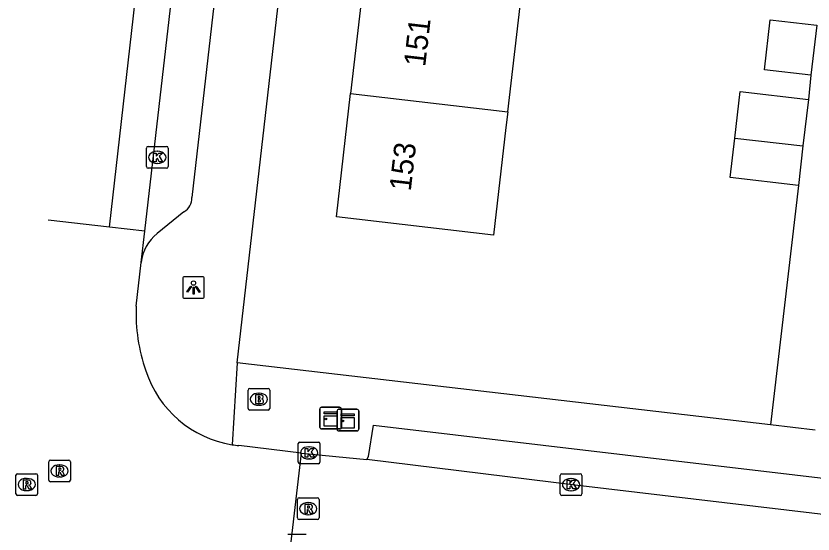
# Model space of a CAD drawing. Extents: x 162250 to 162654, y 380744 to 381605.
# Drawn here: x 162266.83 to 162303.66, y 380907.01 to 380930.93 of the extents above; entities that cross this region are included whole.
import ezdxf

# ---------------------------------------------------------------- set-up
doc = ezdxf.new("R2010")
doc.units = 0
for name, color, linetype in [('IMGEO_Brandkraan', 7, 'Continuous'), ('IMGEO_Kast', 7, 'Continuous'), ('IMGEO_Kolk', 7, 'Continuous'), ('IMGEO_Lichtpunt', 7, 'Continuous'), ('IMGEO_Pand', 7, 'Continuous'), ('IMGEO_Pand_nummerreeks', 7, 'Continuous'), ('IMGEO_Rijbaan_lokaal_gesloten', 7, 'Continuous'), ('IMGEO_Rijbaan_lokaal_open', 7, 'Continuous'), ('IMGEO_Rioolput', 7, 'Continuous'), ('IMGEO_Voetpad_open', 7, 'Continuous')]:
    doc.layers.add(name, color=color, linetype=linetype)

msp = doc.modelspace()

# ---------------------------------------------------------------- linework, layer by layer
at = {"layer": 'IMGEO_Brandkraan'}
for p, q in [((162277.553, 380912.808), (162277.553, 380913.66)), ((162277.628, 380913.734), (162278.48, 380913.734)), ((162278.554, 380913.66), (162278.554, 380912.808)), ((162278.041, 380913.514), (162278.066, 380913.514)), ((162278.064, 380912.954), (162278.039, 380912.954)), ((162278.48, 380912.734), (162277.628, 380912.734))]:
    msp.add_line(p, q, dxfattribs=at)
for points in [[(162277.553, 380912.808), (162277.553, 380913.66)], [(162277.628, 380913.734), (162278.48, 380913.734)], [(162278.554, 380913.66), (162278.554, 380912.808)], [(162277.901, 380913.434), (162277.901, 380913.034), (162278.114, 380913.034)], [(162278.132, 380913.434), (162277.901, 380913.434)], [(162278.08, 380913.353), (162278.026, 380913.353), (162278.026, 380913.277)], [(162278.026, 380913.277), (162278.079, 380913.277)], [(162278.088, 380913.201), (162278.026, 380913.201), (162278.026, 380913.12)], [(162278.026, 380913.12), (162278.088, 380913.12)], [(162278.48, 380912.734), (162277.628, 380912.734)]]:
    msp.add_lwpolyline(points, dxfattribs=at)
for centre, radius, start, end in [((162277.63, 380913.658), 0.0765, 91.552, 178.448), ((162277.63, 380913.658), 0.0765, 91.552, 178.448), ((162278.478, 380913.658), 0.0765, 1.552, 88.448), ((162278.478, 380913.658), 0.0765, 1.552, 88.448), ((162278.081, 380913.315), 0.0379, 267.8285, 90.9355), ((162278.136, 380913.289), 0.145, 59.4692, 91.5367), ((162278.161, 380913.336), 0.0922, 285.5137, 58.1501), ((162278.166, 380913.144), 0.105, 301.3115, 78.989), ((162278.089, 380913.16), 0.0404, 269.8759, 90.5077), ((162278.12, 380913.285), 0.251, 268.6676, 293.5347), ((162277.63, 380912.81), 0.0765, 181.552, 268.448), ((162277.63, 380912.81), 0.0765, 181.552, 268.448), ((162278.478, 380912.81), 0.0765, 271.552, 358.448), ((162278.478, 380912.81), 0.0765, 271.552, 358.448)]:
    msp.add_arc(centre, radius, start, end, dxfattribs=at)
for centre, major_axis, ratio, start_param, end_param in [((162278.04, 380913.234), (-0.387, 0.002), 0.722429, 4.712389, 7.853982), ((162278.065, 380913.234), (-0.39, 0.002), 0.717154, 1.570796, 4.712389)]:
    msp.add_ellipse(centre, major_axis=major_axis, ratio=ratio, start_param=start_param, end_param=end_param, dxfattribs=at)
at = {"layer": 'IMGEO_Kast'}
for p, q in [((162280.869, 380911.935), (162280.869, 380912.776)), ((162280.869, 380912.776), (162280.869, 380911.935)), ((162280.944, 380912.86), (162281.785, 380912.86)), ((162281.785, 380912.86), (162280.944, 380912.86)), ((162281.664, 380911.843), (162281.664, 380912.684)), ((162281.664, 380912.684), (162281.664, 380911.843)), ((162281.739, 380912.768), (162282.58, 380912.768)), ((162282.58, 380912.768), (162281.739, 380912.768)), ((162281.869, 380912.785), (162281.869, 380911.944)), ((162281.869, 380911.944), (162281.869, 380912.785)), ((162282.664, 380912.693), (162282.664, 380911.852)), ((162282.664, 380911.852), (162282.664, 380912.693)), ((162281.794, 380911.86), (162280.953, 380911.86)), ((162280.953, 380911.86), (162281.794, 380911.86)), ((162282.589, 380911.768), (162281.748, 380911.768)), ((162281.748, 380911.768), (162282.589, 380911.768))]:
    msp.add_line(p, q, dxfattribs=at)
for points in [[(162281.064, 380912.65), (162281.664, 380912.65), (162281.664, 380912.565), (162281.064, 380912.565), (162281.064, 380912.65)], [(162281.859, 380912.558), (162282.459, 380912.558), (162282.459, 380912.473), (162281.859, 380912.473), (162281.859, 380912.558)], [(162281.064, 380912.475), (162281.664, 380912.475), (162281.664, 380911.986), (162281.064, 380911.986), (162281.064, 380912.475)], [(162281.859, 380912.383), (162282.459, 380912.383), (162282.459, 380911.894), (162281.859, 380911.894), (162281.859, 380912.383)]]:
    msp.add_lwpolyline(points, dxfattribs=at)
for centre in [(162281.148, 380912.324), (162281.943, 380912.232)]:
    msp.add_circle(centre, 0.0377, dxfattribs=at)
for centre, start, end in [((162280.947, 380912.782), 92.4484, 184.2845), ((162280.947, 380912.782), 92.4484, 184.2845), ((162281.742, 380912.69), 92.4484, 184.2845), ((162281.742, 380912.69), 92.4484, 184.2845), ((162281.791, 380912.782), 2.4484, 94.2845), ((162281.791, 380912.782), 2.4484, 94.2845), ((162282.586, 380912.69), 2.4484, 94.2845), ((162282.586, 380912.69), 2.4484, 94.2845), ((162280.947, 380911.938), 182.4484, 274.2845), ((162280.947, 380911.938), 182.4484, 274.2845), ((162281.742, 380911.846), 182.4484, 274.2845), ((162281.742, 380911.846), 182.4484, 274.2845), ((162281.791, 380911.938), 272.4484, 4.2845), ((162281.791, 380911.938), 272.4484, 4.2845), ((162282.586, 380911.846), 272.4484, 4.2845), ((162282.586, 380911.846), 272.4484, 4.2845)]:
    msp.add_arc(centre, 0.0779, start, end, dxfattribs=at)
at = {"layer": 'IMGEO_Kolk'}
for p, q in [((162272.86, 380923.974), (162272.86, 380924.826)), ((162272.935, 380924.9), (162273.787, 380924.9)), ((162273.348, 380924.68), (162273.373, 380924.68)), ((162273.861, 380924.826), (162273.861, 380923.974)), ((162273.371, 380924.12), (162273.346, 380924.12)), ((162273.787, 380923.9), (162272.935, 380923.9)), ((162279.873, 380910.331), (162279.873, 380911.183)), ((162279.948, 380911.257), (162280.8, 380911.257)), ((162280.361, 380911.037), (162280.386, 380911.037)), ((162280.874, 380911.183), (162280.874, 380910.331)), ((162280.384, 380910.477), (162280.359, 380910.477)), ((162280.8, 380910.257), (162279.948, 380910.257)), ((162291.975, 380908.865), (162291.975, 380909.717)), ((162292.05, 380909.791), (162292.902, 380909.791)), ((162292.463, 380909.571), (162292.488, 380909.571)), ((162292.976, 380909.717), (162292.976, 380908.865)), ((162292.486, 380909.011), (162292.461, 380909.011)), ((162292.902, 380908.791), (162292.05, 380908.791)), ((162279.391, 380907.01), (162280.243, 380907.01))]:
    msp.add_line(p, q, dxfattribs=at)
for points in [[(162272.86, 380923.974), (162272.86, 380924.826)], [(162272.935, 380924.9), (162273.787, 380924.9)], [(162273.861, 380924.826), (162273.861, 380923.974)], [(162273.181, 380924.6), (162273.304, 380924.6), (162273.304, 380924.449), (162273.434, 380924.6), (162273.598, 380924.6), (162273.452, 380924.449), (162273.605, 380924.2), (162273.453, 380924.2), (162273.368, 380924.364), (162273.304, 380924.297), (162273.304, 380924.2), (162273.181, 380924.2), (162273.181, 380924.6)], [(162273.787, 380923.9), (162272.935, 380923.9)], [(162279.873, 380910.331), (162279.873, 380911.183)], [(162279.948, 380911.257), (162280.8, 380911.257)], [(162280.874, 380911.183), (162280.874, 380910.331)], [(162280.194, 380910.957), (162280.317, 380910.957), (162280.317, 380910.806), (162280.447, 380910.957), (162280.611, 380910.957), (162280.465, 380910.806), (162280.618, 380910.557), (162280.466, 380910.557), (162280.381, 380910.721), (162280.317, 380910.654), (162280.317, 380910.557), (162280.194, 380910.557), (162280.194, 380910.957)], [(162280.8, 380910.257), (162279.948, 380910.257)], [(162291.975, 380908.865), (162291.975, 380909.717)], [(162292.05, 380909.791), (162292.902, 380909.791)], [(162292.976, 380909.717), (162292.976, 380908.865)], [(162292.296, 380909.491), (162292.419, 380909.491), (162292.419, 380909.34), (162292.549, 380909.491), (162292.713, 380909.491), (162292.567, 380909.34), (162292.72, 380909.091), (162292.568, 380909.091), (162292.483, 380909.255), (162292.419, 380909.188), (162292.419, 380909.091), (162292.296, 380909.091), (162292.296, 380909.491)], [(162292.902, 380908.791), (162292.05, 380908.791)], [(162279.391, 380907.01), (162280.243, 380907.01)]]:
    msp.add_lwpolyline(points, dxfattribs=at)
for centre, start, end in [((162272.937, 380924.824), 91.552, 178.448), ((162272.937, 380924.824), 91.552, 178.448), ((162273.785, 380924.824), 1.552, 88.448), ((162273.785, 380924.824), 1.552, 88.448), ((162272.937, 380923.976), 181.552, 268.448), ((162272.937, 380923.976), 181.552, 268.448), ((162273.785, 380923.976), 271.552, 358.448), ((162273.785, 380923.976), 271.552, 358.448), ((162279.95, 380911.181), 91.552, 178.448), ((162279.95, 380911.181), 91.552, 178.448), ((162280.798, 380911.181), 1.552, 88.448), ((162280.798, 380911.181), 1.552, 88.448), ((162279.95, 380910.333), 181.552, 268.448), ((162279.95, 380910.333), 181.552, 268.448), ((162280.798, 380910.333), 271.552, 358.448), ((162280.798, 380910.333), 271.552, 358.448), ((162292.052, 380909.715), 91.552, 178.448), ((162292.052, 380909.715), 91.552, 178.448), ((162292.9, 380909.715), 1.552, 88.448), ((162292.9, 380909.715), 1.552, 88.448), ((162292.052, 380908.867), 181.552, 268.448), ((162292.052, 380908.867), 181.552, 268.448), ((162292.9, 380908.867), 271.552, 358.448), ((162292.9, 380908.867), 271.552, 358.448)]:
    msp.add_arc(centre, 0.0765, start, end, dxfattribs=at)
for centre, major_axis, ratio, start_param, end_param in [((162273.347, 380924.4), (-0.387, 0.002), 0.722429, 4.712389, 7.853982), ((162273.372, 380924.4), (-0.39, 0.002), 0.717154, 1.570796, 4.712389), ((162280.36, 380910.757), (-0.387, 0.002), 0.722429, 4.712389, 7.853982), ((162280.385, 380910.757), (-0.39, 0.002), 0.717154, 1.570796, 4.712389), ((162292.462, 380909.291), (-0.387, 0.002), 0.722429, 4.712389, 7.853982), ((162292.487, 380909.291), (-0.39, 0.002), 0.717154, 1.570796, 4.712389)]:
    msp.add_ellipse(centre, major_axis=major_axis, ratio=ratio, start_param=start_param, end_param=end_param, dxfattribs=at)
at = {"layer": 'IMGEO_Lichtpunt'}
for p, q in [((162274.533, 380918.795), (162274.533, 380917.988)), ((162274.533, 380918.795), (162274.533, 380917.988)), ((162275.435, 380918.89), (162274.627, 380918.89)), ((162275.435, 380918.89), (162274.627, 380918.89)), ((162275.529, 380917.988), (162275.529, 380918.795)), ((162275.529, 380917.988), (162275.529, 380918.795)), ((162274.627, 380917.894), (162275.435, 380917.894)), ((162274.627, 380917.894), (162275.435, 380917.894))]:
    msp.add_line(p, q, dxfattribs=at)
for points in [[(162274.907, 380918.459), (162274.946, 380918.431), (162274.758, 380918.169), (162274.72, 380918.196), (162274.907, 380918.459)], [(162275.009, 380918.411), (162275.056, 380918.411), (162275.056, 380918.089), (162275.009, 380918.089), (162275.009, 380918.411)], [(162275.119, 380918.431), (162275.157, 380918.458), (162275.344, 380918.196), (162275.305, 380918.168), (162275.119, 380918.431)]]:
    msp.add_lwpolyline(points, dxfattribs=at)
msp.add_circle((162275.032, 380918.593), 0.0994, dxfattribs=at)
for centre, start, end in [((162274.627, 380918.795), 90, 180), ((162274.627, 380918.795), 90, 180), ((162275.435, 380918.795), 0, 90), ((162275.435, 380918.795), 0, 90), ((162274.627, 380917.988), 180, 270), ((162274.627, 380917.988), 180, 270), ((162275.435, 380917.988), 270, 0), ((162275.435, 380917.988), 270, 360)]:
    msp.add_arc(centre, 0.0946, start, end, dxfattribs=at)
at = {"layer": 'IMGEO_Pand'}
for points in [[(162282.938, 380932.912), (162282.292, 380927.341)], [(162289.549, 380926.502), (162290.195, 380932.072)], [(162303.558, 380928.199), (162301.415, 380928.447), (162301.681, 380930.745), (162303.824, 380930.497)], [(162303.824, 380930.497), (162303.558, 380928.199)], [(162289.549, 380926.502), (162289.465, 380925.777), (162288.889, 380920.81), (162281.632, 380921.652), (162282.292, 380927.341)], [(162282.292, 380927.341), (162289.549, 380926.502)], [(162300.041, 380925.289), (162300.292, 380927.436), (162303.443, 380927.069)], [(162303.443, 380927.069), (162303.192, 380924.925)], [(162302.979, 380923.101), (162299.829, 380923.469), (162300.041, 380925.289)], [(162300.041, 380925.289), (162303.192, 380924.925)], [(162303.192, 380924.925), (162302.979, 380923.101)]]:
    msp.add_lwpolyline(points, dxfattribs=at)
at = {"layer": 'IMGEO_Rijbaan_lokaal_gesloten'}
for points in [[(162271.149, 380921.172), (162275.659, 380960.888), (162277.356, 380960.724)], [(162272.782, 380920.985), (162276.86, 380956.476)], [(162271.149, 380921.172), (162268.325, 380921.495)], [(162272.782, 380920.985), (162271.149, 380921.172)], [(162272.615, 380919.54), (162272.782, 380920.985)], [(162272.387, 380917.525), (162272.615, 380919.54)], [(162280.022, 380910.745), (162277.124, 380911.094)], [(162279.515, 380906.391), (162280.022, 380910.745)]]:
    msp.add_lwpolyline(points, dxfattribs=at)
for centre, radius, start, end in [((162280.194, 380917.172), 7.815, 177.4116, 199.6029), ((162277.607, 380916.087), 5.016, 197.8444, 260.9056), ((162277.494, 380915.183), 4.106, 260.4663, 264.8289)]:
    msp.add_arc(centre, radius, start, end, dxfattribs=at)
at = {"layer": 'IMGEO_Rijbaan_lokaal_open'}
for points in [[(162280.022, 380910.745), (162283.046, 380910.457)], [(162306.705, 380907.505), (162306.458, 380907.638), (162292.66, 380909.267), (162283.046, 380910.457)]]:
    msp.add_lwpolyline(points, dxfattribs=at)
at = {"layer": 'IMGEO_Rioolput'}
for p, q in [((162268.343, 380909.499), (162268.343, 380910.351)), ((162268.418, 380910.425), (162269.27, 380910.425)), ((162269.344, 380910.351), (162269.344, 380909.499)), ((162268.831, 380910.205), (162268.856, 380910.205)), ((162266.828, 380908.871), (162266.828, 380909.723)), ((162266.903, 380909.797), (162267.755, 380909.797)), ((162267.316, 380909.577), (162267.341, 380909.577)), ((162267.829, 380909.723), (162267.829, 380908.871)), ((162268.854, 380909.645), (162268.829, 380909.645)), ((162269.27, 380909.425), (162268.418, 380909.425)), ((162267.339, 380909.017), (162267.314, 380909.017)), ((162267.755, 380908.797), (162266.903, 380908.797)), ((162279.833, 380907.755), (162279.833, 380908.607)), ((162279.908, 380908.681), (162280.76, 380908.681)), ((162280.321, 380908.461), (162280.346, 380908.461)), ((162280.834, 380908.607), (162280.834, 380907.755)), ((162280.344, 380907.901), (162280.319, 380907.901)), ((162280.76, 380907.681), (162279.908, 380907.681))]:
    msp.add_line(p, q, dxfattribs=at)
for points in [[(162268.343, 380909.499), (162268.343, 380910.351)], [(162268.418, 380910.425), (162269.27, 380910.425)], [(162269.344, 380910.351), (162269.344, 380909.499)], [(162268.932, 380910.123), (162268.68, 380910.125), (162268.68, 380909.725)], [(162268.858, 380910.044), (162268.804, 380910.044), (162268.804, 380909.963)], [(162268.804, 380909.963), (162268.856, 380909.963)], [(162266.828, 380908.871), (162266.828, 380909.723)], [(162266.903, 380909.797), (162267.755, 380909.797)], [(162267.829, 380909.723), (162267.829, 380908.871)], [(162268.68, 380909.725), (162268.804, 380909.725), (162268.804, 380909.887), (162268.815, 380909.887)], [(162268.862, 380909.858), (162268.933, 380909.725), (162269.073, 380909.725), (162269.008, 380909.851)], [(162267.417, 380909.495), (162267.165, 380909.497), (162267.165, 380909.097)], [(162267.165, 380909.097), (162267.289, 380909.097), (162267.289, 380909.259), (162267.3, 380909.259)], [(162267.343, 380909.416), (162267.289, 380909.416), (162267.289, 380909.335)], [(162267.289, 380909.335), (162267.341, 380909.335)], [(162267.347, 380909.23), (162267.418, 380909.097), (162267.558, 380909.097), (162267.493, 380909.223)], [(162269.27, 380909.425), (162268.418, 380909.425)], [(162267.755, 380908.797), (162266.903, 380908.797)], [(162279.833, 380907.755), (162279.833, 380908.607)], [(162279.908, 380908.681), (162280.76, 380908.681)], [(162280.834, 380908.607), (162280.834, 380907.755)], [(162280.422, 380908.379), (162280.17, 380908.381), (162280.17, 380907.981)], [(162280.17, 380907.981), (162280.294, 380907.981), (162280.294, 380908.143), (162280.305, 380908.143)], [(162280.348, 380908.3), (162280.294, 380908.3), (162280.294, 380908.219)], [(162280.294, 380908.219), (162280.346, 380908.219)], [(162280.352, 380908.114), (162280.423, 380907.981), (162280.563, 380907.981), (162280.498, 380908.107)], [(162280.76, 380907.681), (162279.908, 380907.681)]]:
    msp.add_lwpolyline(points, dxfattribs=at)
for centre, radius, start, end in [((162268.42, 380910.349), 0.0765, 91.552, 178.448), ((162268.42, 380910.349), 0.0765, 91.552, 178.448), ((162269.268, 380910.349), 0.0765, 1.552, 88.448), ((162269.268, 380910.349), 0.0765, 1.552, 88.448), ((162268.84, 380910.152), 0.19, 274.7715, 282.9687), ((162268.864, 380909.948), 0.0964, 77.0061, 93.1865), ((162268.878, 380910.005), 0.0378, 276.6634, 79.6772), ((162268.931, 380910.013), 0.109, 350.3612, 89.416), ((162268.929, 380910.013), 0.112, 277.5842, 350.9817), ((162266.905, 380909.721), 0.0765, 91.552, 178.448), ((162266.905, 380909.721), 0.0765, 91.552, 178.448), ((162267.753, 380909.721), 0.0765, 1.552, 88.448), ((162267.753, 380909.721), 0.0765, 1.552, 88.448), ((162268.814, 380909.834), 0.0533, 26.0293, 88.6989), ((162268.913, 380909.798), 0.108, 29.5134, 73.7905), ((162267.299, 380909.206), 0.0533, 26.0293, 88.6989), ((162267.325, 380909.524), 0.19, 274.7715, 282.9687), ((162267.349, 380909.32), 0.0964, 77.0061, 93.1865), ((162267.363, 380909.377), 0.0378, 276.6634, 79.6772), ((162267.416, 380909.385), 0.109, 350.3612, 89.416), ((162267.414, 380909.385), 0.112, 277.5842, 350.9817), ((162267.398, 380909.17), 0.108, 29.5134, 73.7905), ((162268.42, 380909.501), 0.0765, 181.552, 268.448), ((162268.42, 380909.501), 0.0765, 181.552, 268.448), ((162269.268, 380909.501), 0.0765, 271.552, 358.448), ((162269.268, 380909.501), 0.0765, 271.552, 358.448), ((162266.905, 380908.873), 0.0765, 181.552, 268.448), ((162266.905, 380908.873), 0.0765, 181.552, 268.448), ((162267.753, 380908.873), 0.0765, 271.552, 358.448), ((162267.753, 380908.873), 0.0765, 271.552, 358.448), ((162279.91, 380908.605), 0.0765, 91.552, 178.448), ((162279.91, 380908.605), 0.0765, 91.552, 178.448), ((162280.758, 380908.605), 0.0765, 1.552, 88.448), ((162280.758, 380908.605), 0.0765, 1.552, 88.448), ((162280.304, 380908.09), 0.0533, 26.0293, 88.6989), ((162280.33, 380908.408), 0.19, 274.7715, 282.9687), ((162280.354, 380908.204), 0.0964, 77.0061, 93.1865), ((162280.368, 380908.261), 0.0378, 276.6634, 79.6772), ((162280.421, 380908.269), 0.109, 350.3612, 89.416), ((162280.419, 380908.269), 0.112, 277.5842, 350.9817), ((162280.403, 380908.054), 0.108, 29.5134, 73.7905), ((162279.91, 380907.757), 0.0765, 181.552, 268.448), ((162279.91, 380907.757), 0.0765, 181.552, 268.448), ((162280.758, 380907.757), 0.0765, 271.552, 358.448), ((162280.758, 380907.757), 0.0765, 271.552, 358.448)]:
    msp.add_arc(centre, radius, start, end, dxfattribs=at)
for centre, major_axis, ratio, start_param, end_param in [((162268.83, 380909.925), (-0.387, 0.002), 0.722429, 4.712389, 7.853982), ((162268.855, 380909.925), (-0.39, 0.002), 0.717154, 1.570796, 4.712389), ((162267.315, 380909.297), (-0.387, 0.002), 0.722429, 4.712389, 7.853982), ((162267.34, 380909.297), (-0.39, 0.002), 0.717154, 1.570796, 4.712389), ((162280.32, 380908.181), (-0.387, 0.002), 0.722429, 4.712389, 7.853982), ((162280.345, 380908.181), (-0.39, 0.002), 0.717154, 1.570796, 4.712389)]:
    msp.add_ellipse(centre, major_axis=major_axis, ratio=ratio, start_param=start_param, end_param=end_param, dxfattribs=at)
at = {"layer": 'IMGEO_Voetpad_open'}
for points in [[(162278.444, 380953.074), (162278.043, 380949.56), (162277.992, 380949.113), (162277.569, 380945.379), (162277.45, 380944.323), (162274.954, 380922.547)], [(162277.054, 380914.909), (162280.452, 380944.613)], [(162303.558, 380928.199), (162303.443, 380927.069)], [(162302.979, 380923.101), (162301.694, 380912.045)], [(162274.589, 380921.884), (162273.35, 380920.886)], [(162277.054, 380914.909), (162276.814, 380911.134)], [(162301.694, 380912.045), (162277.054, 380914.909)], [(162283.046, 380910.457), (162283.121, 380910.597), (162283.346, 380912.031), (162306.605, 380909.301), (162306.485, 380908.235)], [(162303.756, 380911.805), (162301.694, 380912.045)]]:
    msp.add_lwpolyline(points, dxfattribs=at)
for centre, radius, start, end in [((162274.239, 380922.509), 0.716, 299.2795, 3.0525), ((162274.665, 380919.294), 2.065, 129.5593, 173.1661)]:
    msp.add_arc(centre, radius, start, end, dxfattribs=at)

# ---------------------------------------------------------------- texts
at = {"layer": 'IMGEO_Pand_nummerreeks'}
for s, p in [('151', (162285.735, 380928.554)), ('153', (162285.068, 380922.811))]:
    msp.add_text(s, height=1, rotation=83.3818, dxfattribs=at).set_placement(p)

doc.saveas('drawing.dxf')
